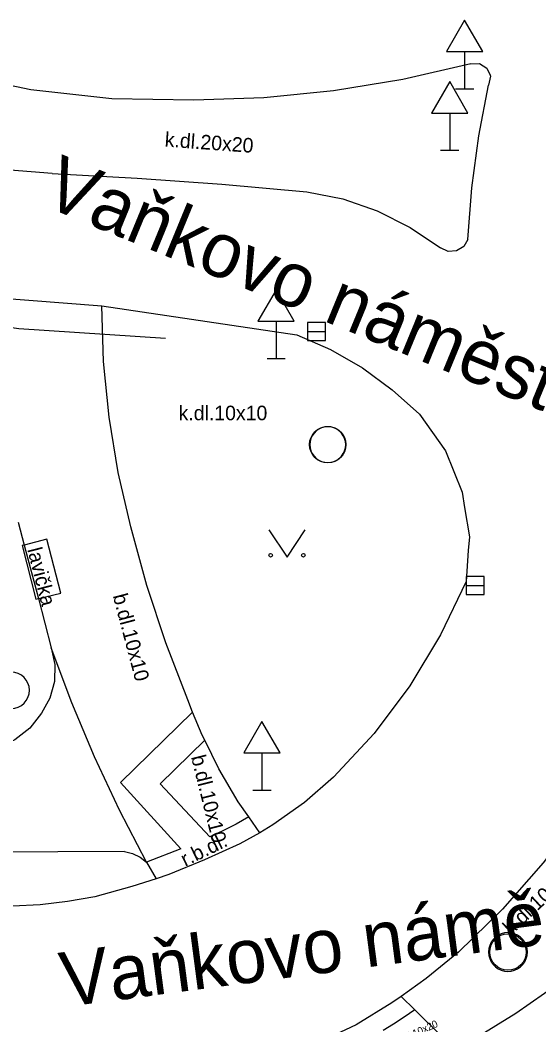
# Model space of a CAD drawing. Extents: x -600309 to -598967, y -1161267 to -1160292.
# Drawn here: x -599803.73 to -599789.48, y -1160620.07 to -1160592.47 of the extents above; entities that cross this region are included whole.
import ezdxf

# ---------------------------------------------------------------- set-up
doc = ezdxf.new("R2010")
doc.units = 0
for name, color, linetype in [('Level 10', 7, 'Continuous'), ('Level 11', 7, 'Continuous'), ('Level 22', 7, 'Continuous'), ('Level 27', 7, 'Continuous'), ('Level 34', 7, 'Continuous'), ('Level 36', 7, 'Continuous'), ('Level 40', 7, 'Continuous'), ('Level 42', 7, 'Continuous'), ('Level 50', 7, 'Continuous'), ('Level 53', 7, 'Continuous'), ('Level 9', 7, 'Continuous')]:
    doc.layers.add(name, color=color, linetype=linetype)

msp = doc.modelspace()

# ---------------------------------------------------------------- linework, layer by layer
at = {"layer": 'Level 10'}
for points in [[(-599798.96, -1160594.67), (-599801.21, -1160594.63), (-599803.44, -1160594.38), (-599805.64, -1160593.92), (-599807.79, -1160593.25)], [(-599791.35, -1160593.67), (-599793.22, -1160594.1), (-599795.12, -1160594.41), (-599797.04, -1160594.6), (-599798.96, -1160594.67)], [(-599791.35, -1160593.67), (-599791.11, -1160593.66), (-599790.91, -1160593.79)], [(-599790.91, -1160593.79), (-599790.82, -1160593.98), (-599790.81, -1160594.01), (-599790.86, -1160594.25)], [(-599791.43, -1160598.49), (-599791.32, -1160597.07), (-599791.13, -1160595.65), (-599790.86, -1160594.25)], [(-599802.85, -1160596.68), (-599804.59, -1160596.54), (-599806.32, -1160596.26), (-599808.01, -1160595.83), (-599809.67, -1160595.27)], [(-599802.85, -1160596.68), (-599800.52, -1160596.81), (-599798.19, -1160596.97), (-599795.86, -1160597.18)], [(-599795.86, -1160597.18), (-599794.87, -1160597.38), (-599793.92, -1160597.71), (-599793.02, -1160598.16), (-599792.18, -1160598.72)], [(-599791.43, -1160598.49), (-599791.54, -1160598.69), (-599791.74, -1160598.81), (-599791.97, -1160598.82), (-599792.18, -1160598.72)], [(-599805.15, -1160600.04), (-599804.45, -1160600.09), (-599801.49, -1160600.32), (-599796.13, -1160601.11)], [(-599796.13, -1160601.11), (-599795.21, -1160601.52), (-599794.33, -1160602.02), (-599793.51, -1160602.62), (-599792.76, -1160603.29)], [(-599792.76, -1160603.29), (-599792.05, -1160604.3), (-599791.59, -1160605.44), (-599791.52, -1160605.86), (-599791.39, -1160606.66), (-599791.42, -1160607.04), (-599791.48, -1160607.89)], [(-599791.48, -1160607.89), (-599792.18, -1160609.36), (-599793.03, -1160610.76), (-599794.01, -1160612.07), (-599795.12, -1160613.27)], [(-599787.41, -1160612.85), (-599788.33, -1160614.27), (-599789.36, -1160615.62), (-599790.48, -1160616.89), (-599791.69, -1160618.07)], [(-599795.12, -1160613.27), (-599795.92, -1160613.96), (-599796.79, -1160614.58), (-599797.15, -1160614.8), (-599797.7, -1160615.1), (-599798.67, -1160615.54)], [(-599798.67, -1160615.54), (-599799.65, -1160615.94), (-599800, -1160616.06), (-599800.66, -1160616.27), (-599801.68, -1160616.55)], [(-599784.44, -1160615.96), (-599787.36, -1160617.84), (-599790.11, -1160619.76), (-599791.76, -1160620.78), (-599793.63, -1160621.69)], [(-599801.68, -1160616.55), (-599802.43, -1160616.68), (-599803.18, -1160616.77), (-599803.94, -1160616.81), (-599804.7, -1160616.79)], [(-599791.69, -1160618.07), (-599792.58, -1160618.8), (-599793.26, -1160619.29), (-599793.52, -1160619.47), (-599794.5, -1160620.07)], [(-599794.5, -1160620.07), (-599795.52, -1160620.55), (-599795.96, -1160620.73), (-599796.56, -1160620.96), (-599797.63, -1160621.31), (-599798.72, -1160621.59)]]:
    msp.add_lwpolyline(points, dxfattribs=at)
at = {"layer": 'Level 11'}
for points in [[(-599800.69, -1160606.39), (-599801.04, -1160604.9), (-599801.29, -1160603.38), (-599801.44, -1160601.85), (-599801.49, -1160600.32)], [(-599794.7876, -1160604.13), (-599794.7951, -1160604.0445), (-599794.8173, -1160603.9616), (-599794.8536, -1160603.8838), (-599794.9028, -1160603.8135), (-599794.9635, -1160603.7528), (-599795.0338, -1160603.7036), (-599795.1116, -1160603.6673), (-599795.1945, -1160603.6451), (-599795.28, -1160603.6376), (-599795.3655, -1160603.6451), (-599795.4484, -1160603.6673), (-599795.5262, -1160603.7036), (-599795.5965, -1160603.7528), (-599795.6572, -1160603.8135), (-599795.7064, -1160603.8838), (-599795.7427, -1160603.9616), (-599795.7649, -1160604.0445), (-599795.7724, -1160604.13), (-599795.7649, -1160604.2155), (-599795.7427, -1160604.2984), (-599795.7064, -1160604.3762), (-599795.6572, -1160604.4465), (-599795.5965, -1160604.5072), (-599795.5262, -1160604.5564), (-599795.4484, -1160604.5927), (-599795.3655, -1160604.6149), (-599795.28, -1160604.6224), (-599795.1945, -1160604.6149), (-599795.1116, -1160604.5927), (-599795.0338, -1160604.5564), (-599794.9635, -1160604.5072), (-599794.9028, -1160604.4465), (-599794.8536, -1160604.3762), (-599794.8173, -1160604.2984), (-599794.7951, -1160604.2155), (-599794.7876, -1160604.13)], [(-599803.79, -1160606.26), (-599803.62, -1160606.89)], [(-599799.13, -1160611.14), (-599799.73, -1160609.58), (-599800.25, -1160608), (-599800.69, -1160606.39)], [(-599803.62, -1160606.89), (-599803.23, -1160608.36)], [(-599803.23, -1160608.36), (-599802.88, -1160609.71)], [(-599800.26, -1160615.6), (-599801, -1160614.17), (-599801.69, -1160612.71), (-599802.31, -1160611.22), (-599802.88, -1160609.71)], [(-599802.88, -1160609.71), (-599802.78, -1160610.17), (-599802.79, -1160610.64)], [(-599802.79, -1160610.64), (-599802.92, -1160611.1)], [(-599802.92, -1160611.1), (-599803.15, -1160611.51)], [(-599797.15, -1160614.8), (-599797.45, -1160614.36), (-599797.74, -1160613.94), (-599798.27, -1160613.04), (-599798.66, -1160612.25), (-599798.73, -1160612.11), (-599799, -1160611.48), (-599799.13, -1160611.14)], [(-599803.15, -1160611.51), (-599803.47, -1160611.92), (-599803.88, -1160612.24), (-599804.36, -1160612.45), (-599804.87, -1160612.54)], [(-599799, -1160611.48), (-599800.98, -1160613.41), (-599799.32, -1160615.24), (-599800.26, -1160615.6)], [(-599799.89, -1160613.45), (-599798.66, -1160612.25)], [(-599798.52, -1160614.91), (-599799.89, -1160613.45)], [(-599797.45, -1160614.36), (-599797.8, -1160614.56), (-599798.16, -1160614.74), (-599798.52, -1160614.91)], [(-599800.87, -1160615.31), (-599806.38, -1160615.34), (-599814.37, -1160615.34), (-599815.52, -1160615.28)], [(-599800.87, -1160615.31), (-599800.65, -1160615.36), (-599800.44, -1160615.46), (-599800.26, -1160615.6)], [(-599800.26, -1160615.6), (-599800, -1160616.06)], [(-599789.7963, -1160618.07), (-599789.8044, -1160617.9773), (-599789.8285, -1160617.8875), (-599789.8678, -1160617.8031), (-599789.9212, -1160617.7269), (-599789.9869, -1160617.6612), (-599790.0631, -1160617.6078), (-599790.1475, -1160617.5685), (-599790.2373, -1160617.5444), (-599790.33, -1160617.5363), (-599790.4227, -1160617.5444), (-599790.5125, -1160617.5685), (-599790.5968, -1160617.6078), (-599790.6731, -1160617.6612), (-599790.7388, -1160617.7269), (-599790.7922, -1160617.8031), (-599790.8315, -1160617.8875), (-599790.8556, -1160617.9773), (-599790.8637, -1160618.07), (-599790.8556, -1160618.1627), (-599790.8315, -1160618.2525), (-599790.7922, -1160618.3368), (-599790.7388, -1160618.4131), (-599790.6731, -1160618.4788), (-599790.5968, -1160618.5322), (-599790.5125, -1160618.5715), (-599790.4227, -1160618.5956), (-599790.33, -1160618.6037), (-599790.2373, -1160618.5956), (-599790.1475, -1160618.5715), (-599790.0631, -1160618.5322), (-599789.9869, -1160618.4788), (-599789.9212, -1160618.4131), (-599789.8678, -1160618.3368), (-599789.8285, -1160618.2525), (-599789.8044, -1160618.1627), (-599789.7963, -1160618.07)], [(-599793.26, -1160619.29), (-599792.89, -1160619.66), (-599792.15, -1160620.39), (-599791.76, -1160620.78)], [(-599792.89, -1160619.66), (-599793.18, -1160619.86), (-599793.47, -1160620.05), (-599793.76, -1160620.23)]]:
    msp.add_lwpolyline(points, dxfattribs=at)
at = {"layer": 'Level 22'}
msp.add_arc((-599803.98, -1160610.88), 0.5, 270, 90, dxfattribs=at)
at = {"layer": 'Level 27'}
for p, q in [((-599795.84, -1160601.02), (-599795.34, -1160601.02)), ((-599791.48, -1160608), (-599790.98, -1160608))]:
    msp.add_line(p, q, dxfattribs=at)
for points in [[(-599795.84, -1160601.27), (-599795.34, -1160601.27), (-599795.34, -1160600.77), (-599795.84, -1160600.77)], [(-599791.48, -1160608.25), (-599790.98, -1160608.25), (-599790.98, -1160607.75), (-599791.48, -1160607.75)]]:
    msp.add_lwpolyline(points, close=True, dxfattribs=at)
for centre in [(-599795.28, -1160604.13), (-599790.33, -1160618.07)]:
    msp.add_circle(centre, 0.5, dxfattribs=at)
at = {"layer": 'Level 34'}
for p, q in [((-599791.52, -1160593.332), (-599791.52, -1160594.35)), ((-599791.77, -1160594.35), (-599791.27, -1160594.35)), ((-599791.93, -1160595.022), (-599791.93, -1160596.04)), ((-599792.18, -1160596.04), (-599791.68, -1160596.04)), ((-599796.7, -1160600.742), (-599796.7, -1160601.76)), ((-599796.95, -1160601.76), (-599796.45, -1160601.76)), ((-599797.09, -1160612.602), (-599797.09, -1160613.62)), ((-599797.34, -1160613.62), (-599796.84, -1160613.62))]:
    msp.add_line(p, q, dxfattribs=at)
for points in [[(-599792.02, -1160593.332), (-599791.02, -1160593.332), (-599791.52, -1160592.466)], [(-599792.43, -1160595.022), (-599791.43, -1160595.022), (-599791.93, -1160594.156)], [(-599797.2, -1160600.742), (-599796.2, -1160600.742), (-599796.7, -1160599.876)], [(-599797.59, -1160612.602), (-599796.59, -1160612.602), (-599797.09, -1160611.736)]]:
    msp.add_lwpolyline(points, close=True, dxfattribs=at)
at = {"layer": 'Level 36'}
msp.add_lwpolyline([(-599796.9, -1160606.47), (-599796.4, -1160607.22), (-599795.9, -1160606.47)], dxfattribs=at)
for centre in [(-599796.8502, -1160607.1698), (-599795.9508, -1160607.1698)]:
    msp.add_circle(centre, 0.05, dxfattribs=at)
at = {"layer": 'Level 53'}
for points in [[(-599803, -1160606.73), (-599803.62, -1160606.89)], [(-599802.62, -1160608.21), (-599803, -1160606.73)], [(-599803.62, -1160606.89), (-599803.68, -1160606.9)], [(-599803.68, -1160606.9), (-599803.3, -1160608.38)], [(-599803.23, -1160608.36), (-599802.62, -1160608.21)], [(-599803.3, -1160608.38), (-599803.23, -1160608.36)]]:
    msp.add_lwpolyline(points, dxfattribs=at)
at = {"layer": 'Level 9'}
msp.add_lwpolyline([(-599799.74, -1160601.21), (-599803.77, -1160600.95), (-599807.71, -1160600.38), (-599809.67, -1160599.85)], dxfattribs=at)

# ---------------------------------------------------------------- texts
at = {"layer": 'Level 40'}
for s, height, rotation, p in [('k.dl.20x20', 0.4, 355.91, (-599799.77, -1160595.94)), ('b.dl.10x10', 0.4, 284.78, (-599801.19, -1160608.28)), ('b.dl.10x10', 0.4, 284, (-599799.04, -1160612.71)), ('r.b.dl.', 0.4, 26, (-599799.2, -1160615.73)), ('k.dl.10x10', 0.4, 42.94, (-599790.24, -1160617.62)), ('b.dl.10x20', 0.2, 24.17, (-599793.36, -1160620.62))]:
    msp.add_text(s, height=height, rotation=rotation, dxfattribs=at).set_placement(p)
msp.add_text('k.dl.10x10', height=0.4, dxfattribs=at).set_placement((-599799.38, -1160603.46))
at = {"layer": 'Level 42'}
msp.add_text('lavička', height=0.4, rotation=284.4, dxfattribs=at).set_placement((-599803.54, -1160607.01))
at = {"layer": 'Level 50'}
for rotation, p in [(337.63502, (-599803.1714, -1160597.5336)), (7.46884, (-599802.526, -1160619.5844))]:
    msp.add_text('Vaňkovo náměstí', height=1.5, rotation=rotation, dxfattribs=at).set_placement(p)

doc.saveas('drawing.dxf')
